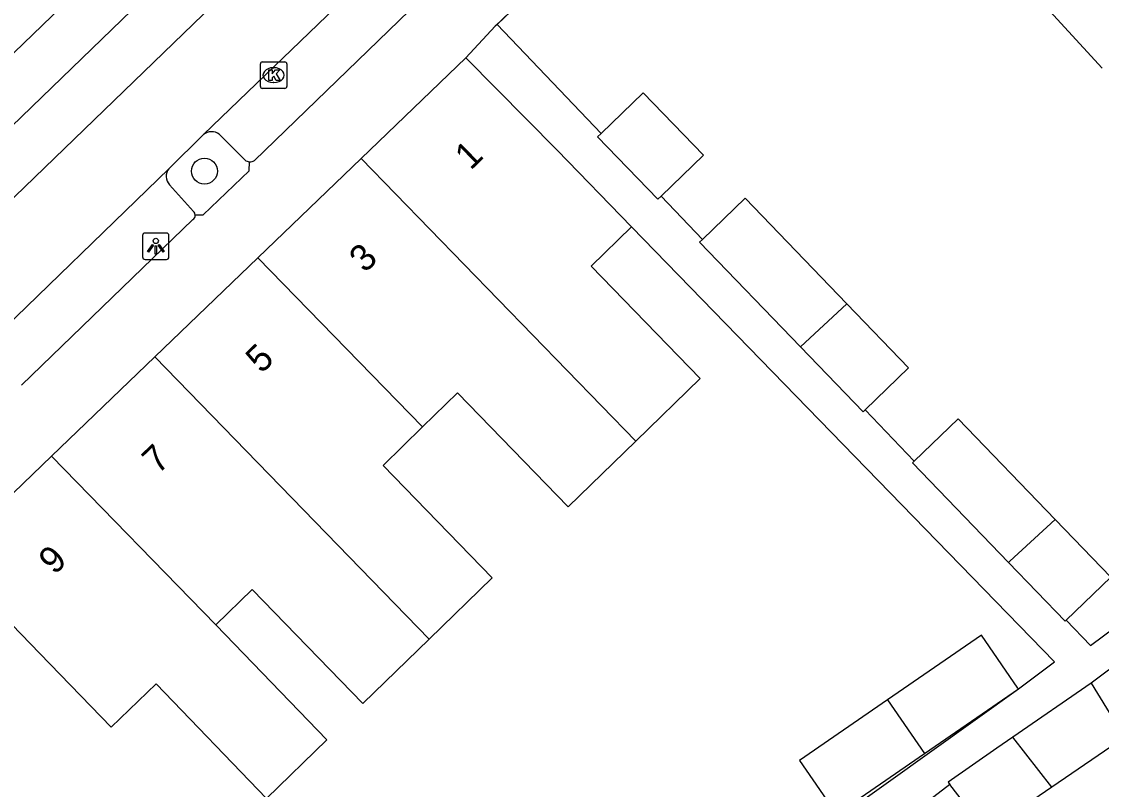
# Model space of a CAD drawing. Extents: x 159718 to 160783, y 383290 to 384030.
# Drawn here: x 160373.24 to 160414, y 383596.25 to 383625.23 of the extents above; entities that cross this region are included whole.
import ezdxf

# ---------------------------------------------------------------- set-up
doc = ezdxf.new("R2010")
doc.units = 0
for name, color, linetype in [('IMGEO_Boom', 7, 'Continuous'), ('IMGEO_Kolk', 7, 'Continuous'), ('IMGEO_Lichtpunt', 7, 'Continuous'), ('IMGEO_Muur', 7, 'Continuous'), ('IMGEO_Pand', 7, 'Continuous'), ('IMGEO_Pand_nummerreeks', 7, 'Continuous'), ('IMGEO_Parkeervlak_open', 7, 'Continuous'), ('IMGEO_Rijbaan_lokaal_open', 7, 'Continuous'), ('IMGEO_Voetpad_open', 7, 'Continuous')]:
    doc.layers.add(name, color=color, linetype=linetype)

msp = doc.modelspace()

# ---------------------------------------------------------------- linework, layer by layer
at = {"layer": 'IMGEO_Boom'}
msp.add_circle((160380.145, 383619.584), 0.489, dxfattribs=at)
at = {"layer": 'IMGEO_Kolk'}
for p, q in [((160382.255, 383622.781), (160382.255, 383623.633)), ((160382.33, 383623.707), (160383.182, 383623.707)), ((160383.256, 383623.633), (160383.256, 383622.781)), ((160382.743, 383623.487), (160382.768, 383623.487)), ((160382.766, 383622.927), (160382.741, 383622.927)), ((160383.182, 383622.707), (160382.33, 383622.707))]:
    msp.add_line(p, q, dxfattribs=at)
for points in [[(160382.255, 383622.781), (160382.255, 383623.633)], [(160382.33, 383623.707), (160383.182, 383623.707)], [(160383.256, 383623.633), (160383.256, 383622.781)], [(160382.576, 383623.407), (160382.699, 383623.407), (160382.699, 383623.256), (160382.829, 383623.407), (160382.993, 383623.407), (160382.847, 383623.256), (160383, 383623.007), (160382.848, 383623.007), (160382.763, 383623.171), (160382.699, 383623.104), (160382.699, 383623.007), (160382.576, 383623.007), (160382.576, 383623.407)], [(160383.182, 383622.707), (160382.33, 383622.707)]]:
    msp.add_lwpolyline(points, dxfattribs=at)
for centre, start, end in [((160382.332, 383623.631), 91.552, 178.448), ((160382.332, 383623.631), 91.552, 178.448), ((160383.18, 383623.631), 1.552, 88.448), ((160383.18, 383623.631), 1.552, 88.448), ((160382.332, 383622.783), 181.552, 268.448), ((160382.332, 383622.783), 181.552, 268.448), ((160383.18, 383622.783), 271.552, 358.448), ((160383.18, 383622.783), 271.552, 358.448)]:
    msp.add_arc(centre, 0.0765, start, end, dxfattribs=at)
for centre, major_axis, ratio, start_param, end_param in [((160382.742, 383623.207), (-0.387, 0.002), 0.722429, 4.712389, 7.853982), ((160382.767, 383623.207), (-0.39, 0.002), 0.717154, 1.570796, 4.712389)]:
    msp.add_ellipse(centre, major_axis=major_axis, ratio=ratio, start_param=start_param, end_param=end_param, dxfattribs=at)
at = {"layer": 'IMGEO_Lichtpunt'}
for p, q in [((160377.809, 383617.152), (160377.809, 383616.345)), ((160377.809, 383617.152), (160377.809, 383616.345)), ((160378.711, 383617.247), (160377.903, 383617.247)), ((160378.711, 383617.247), (160377.903, 383617.247)), ((160378.805, 383616.345), (160378.805, 383617.152)), ((160378.805, 383616.345), (160378.805, 383617.152)), ((160377.903, 383616.251), (160378.711, 383616.251)), ((160377.903, 383616.251), (160378.711, 383616.251))]:
    msp.add_line(p, q, dxfattribs=at)
for points in [[(160378.183, 383616.816), (160378.222, 383616.788), (160378.034, 383616.526), (160377.996, 383616.553), (160378.183, 383616.816)], [(160378.285, 383616.768), (160378.332, 383616.768), (160378.332, 383616.446), (160378.285, 383616.446), (160378.285, 383616.768)], [(160378.395, 383616.788), (160378.433, 383616.815), (160378.62, 383616.553), (160378.581, 383616.525), (160378.395, 383616.788)]]:
    msp.add_lwpolyline(points, dxfattribs=at)
msp.add_circle((160378.308, 383616.95), 0.0994, dxfattribs=at)
for centre, start, end in [((160377.903, 383617.152), 90, 180), ((160377.903, 383617.152), 90, 180), ((160378.711, 383617.152), 0, 90), ((160378.711, 383617.152), 0, 90), ((160377.903, 383616.345), 180, 270), ((160377.903, 383616.345), 180, 270), ((160378.711, 383616.345), 270, 0), ((160378.711, 383616.345), 270, 360)]:
    msp.add_arc(centre, 0.0946, start, end, dxfattribs=at)
at = {"layer": 'IMGEO_Muur'}
msp.add_lwpolyline([(160407.265, 383640.48), (160391.123, 383625.052)], dxfattribs=at)
at = {"layer": 'IMGEO_Pand'}
for points in [[(160414.037, 383623.475), (160412.055, 383625.623), (160416.674, 383629.886), (160414.819, 383631.895)], [(160371.175, 383622.352), (160375.089, 383626.127)], [(160390.014, 383623.862), (160386.061, 383620.061)], [(160396.267, 383617.485), (160393.462, 383620.37), (160390.014, 383623.862)], [(160395.117, 383621.009), (160396.709, 383622.544), (160398.982, 383620.189), (160397.38, 383618.642)], [(160395.117, 383621.009), (160394.988, 383620.884), (160397.262, 383618.528), (160397.38, 383618.642)], [(160386.061, 383620.061), (160382.166, 383616.317)], [(160396.431, 383609.395), (160386.061, 383620.061)], [(160398.946, 383617.003), (160400.557, 383618.557), (160404.398, 383614.578)], [(160396.431, 383609.395), (160398.86, 383611.757), (160394.739, 383615.995), (160396.267, 383617.485)], [(160398.946, 383617.003), (160398.837, 383616.897), (160402.641, 383612.956)], [(160382.166, 383616.317), (160378.272, 383612.574)], [(160388.378, 383609.929), (160382.166, 383616.317)], [(160404.398, 383614.578), (160402.641, 383612.956)], [(160404.398, 383614.578), (160406.727, 383612.166), (160405.085, 383610.58)], [(160402.641, 383612.956), (160405.007, 383610.505), (160405.085, 383610.58)], [(160378.272, 383612.574), (160374.378, 383608.83)], [(160378.272, 383612.574), (160388.628, 383601.923)], [(160388.378, 383609.929), (160389.7, 383611.214), (160393.88, 383606.915), (160396.431, 383609.395)], [(160406.942, 383608.637), (160408.595, 383610.231), (160412.256, 383606.439)], [(160388.628, 383601.923), (160391.009, 383604.238), (160386.887, 383608.478), (160388.378, 383609.929)], [(160374.378, 383608.83), (160370.406, 383605.011)], [(160380.575, 383602.456), (160374.378, 383608.83)], [(160406.942, 383608.637), (160406.874, 383608.571), (160410.498, 383604.817)], [(160410.498, 383604.817), (160410.548, 383604.864), (160412.256, 383606.439)], [(160412.256, 383606.439), (160414.358, 383604.26), (160412.676, 383602.637)], [(160370.406, 383605.011), (160373.926, 383601.377), (160376.63, 383598.596), (160378.318, 383600.238), (160382.49, 383595.911), (160384.759, 383598.117), (160380.575, 383602.456)], [(160410.498, 383604.817), (160412.638, 383602.6), (160412.676, 383602.637)], [(160380.575, 383602.456), (160381.946, 383603.789), (160386.126, 383599.49), (160388.628, 383601.923)], [(160410.87, 383600.045), (160410.848, 383600.076), (160409.474, 383602.071), (160405.928, 383599.628)], [(160407.324, 383597.601), (160410.87, 383600.045)], [(160413.613, 383600.264), (160410.661, 383598.218)], [(160413.613, 383600.264), (160414.882, 383598.21), (160412.127, 383596.328)], [(160405.928, 383599.628), (160402.609, 383597.341), (160404.005, 383595.315), (160407.324, 383597.601)], [(160405.928, 383599.628), (160407.324, 383597.601)], [(160410.661, 383598.218), (160410.059, 383597.801), (160408.218, 383596.525), (160408.288, 383596.435)], [(160412.127, 383596.328), (160410.661, 383598.218)], [(160412.127, 383596.328), (160409.672, 383594.65), (160408.288, 383596.435)]]:
    msp.add_lwpolyline(points, dxfattribs=at)
at = {"layer": 'IMGEO_Parkeervlak_open'}
for points in [[(160395.199, 383642.869), (160366.42, 383615.055)], [(160380.706, 383620.978), (160381.669, 383620.005)], [(160379.738, 383618.057), (160378.823, 383619.07)]]:
    msp.add_lwpolyline(points, dxfattribs=at)
for centre, radius, start, end in [((160380.416, 383620.562), 0.507, 55.0754, 127.9695), ((160381.868, 383620.246), 0.312, 230.4552, 266.7081), ((160379.188, 383619.39), 0.485, 144.0996, 221.2088), ((160379.588, 383617.917), 0.205, 3.1227, 43.0599)]:
    msp.add_arc(centre, radius, start, end, dxfattribs=at)
at = {"layer": 'IMGEO_Rijbaan_lokaal_open'}
for points in [[(160367.629, 383613.386), (160369.23, 383615.003), (160383.469, 383628.761)], [(160380.104, 383620.962), (160385.762, 383626.418)], [(160378.795, 383619.674), (160380.104, 383620.962)], [(160371.779, 383612.873), (160378.795, 383619.674)]]:
    msp.add_lwpolyline(points, dxfattribs=at)
at = {"layer": 'IMGEO_Voetpad_open'}
for points in [[(160407.196, 383640.387), (160391.191, 383625.117)], [(160382.031, 383619.984), (160394.113, 383631.678)], [(160391.191, 383625.117), (160391.123, 383625.052), (160390.014, 383623.862)], [(160391.191, 383625.117), (160395.117, 383621.009)], [(160379.793, 383617.928), (160380.096, 383617.93), (160381.836, 383619.6), (160381.85, 383619.934)], [(160397.38, 383618.642), (160398.946, 383617.003)], [(160373.243, 383611.507), (160379.713, 383617.753)], [(160410.87, 383600.045), (160412.23, 383601.067), (160396.267, 383617.485)], [(160412.676, 383602.637), (160413.594, 383601.677), (160421.674, 383607.687), (160424.363, 383609.687), (160430.323, 383615.205)], [(160405.085, 383610.58), (160406.942, 383608.637)], [(160416.206, 383602.202), (160413.613, 383600.264)], [(160344.733, 383589.253), (160352.004, 383563.991), (160352.73, 383561.47), (160367.924, 383570.817), (160382.805, 383579.972), (160410.87, 383600.045)], [(160408.288, 383596.435), (160406.746, 383595.247)]]:
    msp.add_lwpolyline(points, dxfattribs=at)
for centre, radius, start, end in [((160381.863, 383620.241), 0.307, 267.6535, 303.2314), ((160379.612, 383617.905), 0.182, 303.5961, 7.2696)]:
    msp.add_arc(centre, radius, start, end, dxfattribs=at)

# ---------------------------------------------------------------- texts
at = {"layer": 'IMGEO_Pand_nummerreeks'}
for s, p in [('1', (160390.195, 383619.592)), ('3', (160386.206, 383615.714)), ('5', (160382.299, 383611.915)), ('7', (160378.391, 383608.116)), ('9', (160374.484, 383604.317))]:
    msp.add_text(s, height=1, rotation=44.1922, dxfattribs=at).set_placement(p)

doc.saveas('drawing.dxf')
